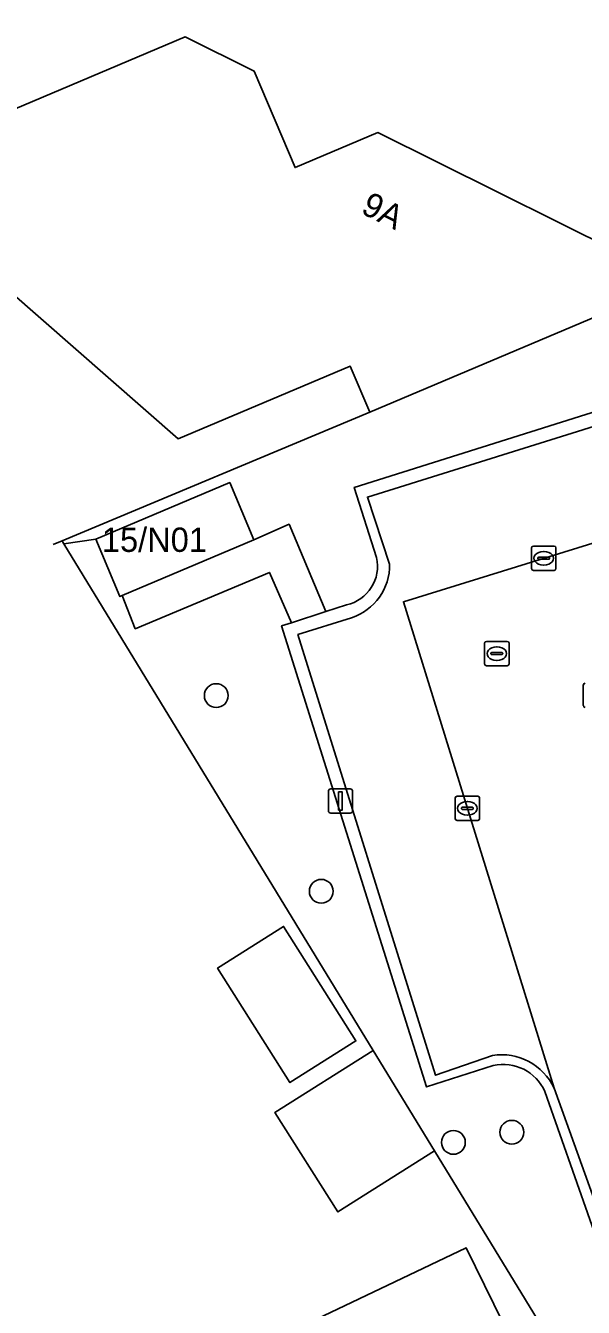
# Model space of a CAD drawing. Extents: x 161347 to 161881, y 382161 to 382804.
# Drawn here: x 161654.9 to 161677.8, y 382418.9 to 382471.6 of the extents above; entities that cross this region are included whole.
import ezdxf

# ---------------------------------------------------------------- set-up
doc = ezdxf.new("R2010")
doc.units = 0
for name, color, linetype in [('IMGEO_Boom', 7, 'Continuous'), ('IMGEO_Erf', 7, 'Continuous'), ('IMGEO_Groenvoorziening', 7, 'Continuous'), ('IMGEO_Kolk', 7, 'Continuous'), ('IMGEO_Lichtmast', 7, 'Continuous'), ('IMGEO_Muur', 7, 'Continuous'), ('IMGEO_Pand', 7, 'Continuous'), ('IMGEO_Pand_nummerreeks', 7, 'Continuous'), ('IMGEO_Parkeervlak_open', 7, 'Continuous'), ('IMGEO_Rijbaan_lokaal_open', 7, 'Continuous'), ('IMGEO_Rioolput', 7, 'Continuous'), ('IMGEO_Voetpad_open', 7, 'Continuous')]:
    doc.layers.add(name, color=color, linetype=linetype)

msp = doc.modelspace()

# ---------------------------------------------------------------- linework, layer by layer
at = {"layer": 'IMGEO_Boom'}
for centre in [(161662.746, 382444.097), (161667.06, 382436.052), (161674.886, 382426.146), (161672.486, 382425.731)]:
    msp.add_circle(centre, 0.489, dxfattribs=at)
at = {"layer": 'IMGEO_Erf'}
for points in [[(161684.318, 382404.716), (161671.714, 382425.377), (161667.742, 382422.869), (161665.156, 382426.965), (161669.192, 382429.513), (161656.486, 382450.341), (161656.418, 382450.464), (161669.049, 382455.744), (161668.243, 382457.647), (161661.181, 382454.657), (161648.556, 382465.714), (161661.465, 382471.179), (161664.308, 382469.766), (161665.986, 382465.802), (161669.386, 382467.241), (161681.721, 382461.108), (161687.799, 382463.698), (161688.147, 382463.846), (161699.146, 382468.258), (161702.243, 382469.535), (161704.376, 382469.995), (161704.159, 382471.171), (161702.916, 382471.819)], [(161654.719, 382411.506), (161655.721, 382412.125), (161655.721, 382413.148), (161673.007, 382421.401), (161674.898, 382417.547), (161654.294, 382407.267)]]:
    msp.add_lwpolyline(points, dxfattribs=at)
msp.add_lwpolyline([(161665.771, 382428.186), (161662.797, 382432.898), (161665.51, 382434.611), (161668.484, 382429.899)], close=True, dxfattribs=at)
at = {"layer": 'IMGEO_Groenvoorziening'}
for points in [[(161689.44, 382459.283), (161688.556, 382461.663), (161687.822, 382463.643), (161687.799, 382463.698), (161681.721, 382461.108), (161669.049, 382455.744), (161656.418, 382450.464), (161656.486, 382450.341), (161657.793, 382450.53), (161663.297, 382452.856), (161664.293, 382450.5), (161665.734, 382451.143), (161667.244, 382447.55), (161668.095, 382447.826)], [(161669.333, 382449.775), (161668.411, 382452.654), (161689.44, 382459.283)], [(161674.125, 382428.894), (161671.388, 382428.011), (161665.429, 382446.963), (161665.834, 382447.094), (161664.926, 382449.163), (161659.419, 382446.843), (161658.88, 382448.209), (161658.79, 382448.171), (161657.793, 382450.53), (161656.486, 382450.341), (161669.192, 382429.513), (161671.714, 382425.377), (161684.318, 382404.716), (161686.096, 382401.801), (161715.999, 382413.294), (161704.689, 382409.909), (161704.774, 382409.388), (161686.724, 382403.784), (161685.375, 382408.079), (161683.56, 382407.517), (161681.175, 382413.785), (161676.244, 382427.823)]]:
    msp.add_lwpolyline(points, dxfattribs=at)
for centre, radius, start, end in [((161667.73, 382449.425), 1.641, 282.8525, 12.3003), ((161674.526, 382427.056), 1.881, 24.0528, 102.3207)]:
    msp.add_arc(centre, radius, start, end, dxfattribs=at)
at = {"layer": 'IMGEO_Kolk'}
for p, q in [((161675.695, 382449.317), (161675.695, 382450.169)), ((161675.77, 382450.243), (161676.622, 382450.243)), ((161675.954, 382449.737), (161675.954, 382449.749)), ((161675.997, 382449.786), (161676.395, 382449.786)), ((161676.183, 382450.023), (161676.208, 382450.023)), ((161676.438, 382449.749), (161676.438, 382449.737)), ((161676.696, 382450.169), (161676.696, 382449.317)), ((161676.622, 382449.243), (161675.77, 382449.243)), ((161676.392, 382449.7), (161675.994, 382449.7)), ((161676.206, 382449.463), (161676.181, 382449.463)), ((161677.823, 382443.684), (161677.823, 382444.536)), ((161672.561, 382439.037), (161672.561, 382439.889)), ((161672.636, 382439.963), (161673.488, 382439.963)), ((161673.049, 382439.743), (161673.074, 382439.743)), ((161673.562, 382439.889), (161673.562, 382439.037)), ((161672.82, 382439.457), (161672.82, 382439.469)), ((161673.258, 382439.42), (161672.86, 382439.42)), ((161672.863, 382439.506), (161673.261, 382439.506)), ((161673.304, 382439.469), (161673.304, 382439.457)), ((161673.488, 382438.963), (161672.636, 382438.963)), ((161673.072, 382439.183), (161673.047, 382439.183))]:
    msp.add_line(p, q, dxfattribs=at)
for points in [[(161675.695, 382449.317), (161675.695, 382450.169)], [(161675.77, 382450.243), (161676.622, 382450.243)], [(161676.696, 382450.169), (161676.696, 382449.317)], [(161676.622, 382449.243), (161675.77, 382449.243)], [(161677.823, 382443.684), (161677.823, 382444.536)], [(161672.561, 382439.037), (161672.561, 382439.889)], [(161672.636, 382439.963), (161673.488, 382439.963)], [(161673.562, 382439.889), (161673.562, 382439.037)], [(161673.488, 382438.963), (161672.636, 382438.963)]]:
    msp.add_lwpolyline(points, dxfattribs=at)
for centre, radius, start, end in [((161675.772, 382450.167), 0.0765, 91.552, 178.448), ((161675.772, 382450.167), 0.0765, 91.552, 178.448), ((161675.994, 382449.746), 0.0403, 85.8775, 175.7526), ((161676.399, 382449.748), 0.0386, 1.7309, 96.639), ((161676.62, 382450.167), 0.0765, 1.552, 88.448), ((161676.62, 382450.167), 0.0765, 1.552, 88.448), ((161675.772, 382449.319), 0.0765, 181.552, 268.448), ((161675.772, 382449.319), 0.0765, 181.552, 268.448), ((161675.991, 382449.736), 0.0366, 178.938, 274.7102), ((161676.395, 382449.743), 0.043, 264.8664, 352.4533), ((161676.62, 382449.319), 0.0765, 271.552, 358.448), ((161676.62, 382449.319), 0.0765, 271.552, 358.448), ((161677.9, 382444.534), 0.0765, 91.552, 178.448), ((161677.9, 382444.534), 0.0765, 91.552, 178.448), ((161677.9, 382443.686), 0.0765, 181.552, 268.448), ((161677.9, 382443.686), 0.0765, 181.552, 268.448), ((161672.638, 382439.887), 0.0765, 91.552, 178.448), ((161672.638, 382439.887), 0.0765, 91.552, 178.448), ((161673.486, 382439.887), 0.0765, 1.552, 88.448), ((161673.486, 382439.887), 0.0765, 1.552, 88.448), ((161672.86, 382439.466), 0.0403, 85.8775, 175.7526), ((161672.857, 382439.456), 0.0366, 178.938, 274.7102), ((161673.261, 382439.463), 0.043, 264.8664, 352.4533), ((161673.265, 382439.468), 0.0386, 1.7309, 96.639), ((161672.638, 382439.039), 0.0765, 181.552, 268.448), ((161672.638, 382439.039), 0.0765, 181.552, 268.448), ((161673.486, 382439.039), 0.0765, 271.552, 358.448), ((161673.486, 382439.039), 0.0765, 271.552, 358.448)]:
    msp.add_arc(centre, radius, start, end, dxfattribs=at)
for centre, major_axis, ratio, start_param, end_param in [((161676.182, 382449.743), (-0.387, 0.002), 0.722429, 4.712389, 7.853982), ((161676.207, 382449.743), (-0.39, 0.002), 0.717154, 1.570796, 4.712389), ((161673.048, 382439.463), (-0.387, 0.002), 0.722429, 4.712389, 7.853982), ((161673.073, 382439.463), (-0.39, 0.002), 0.717154, 1.570796, 4.712389)]:
    msp.add_ellipse(centre, major_axis=major_axis, ratio=ratio, start_param=start_param, end_param=end_param, dxfattribs=at)
at = {"layer": 'IMGEO_Lichtmast'}
for p, q in [((161667.453, 382440.264), (161668.243, 382440.264)), ((161668.243, 382440.264), (161667.453, 382440.264)), ((161667.353, 382439.364), (161667.353, 382440.164)), ((161667.353, 382440.164), (161667.353, 382439.364)), ((161668.343, 382440.164), (161668.343, 382439.364)), ((161668.343, 382439.364), (161668.343, 382440.164)), ((161668.243, 382439.264), (161667.453, 382439.264)), ((161667.453, 382439.264), (161668.243, 382439.264))]:
    msp.add_line(p, q, dxfattribs=at)
msp.add_lwpolyline([(161667.773, 382440.139), (161667.923, 382440.139), (161667.923, 382439.389), (161667.773, 382439.389), (161667.773, 382440.139)], dxfattribs=at)
for centre, start, end in [((161667.453, 382440.164), 90, 180), ((161667.453, 382440.164), 90, 180), ((161668.243, 382440.164), 0, 90), ((161668.243, 382440.164), 360, 90), ((161667.453, 382439.364), 180, 270), ((161667.453, 382439.364), 180, 270), ((161668.243, 382439.364), 270, 0), ((161668.243, 382439.364), 270, 0)]:
    msp.add_arc(centre, 0.1, start, end, dxfattribs=at)
at = {"layer": 'IMGEO_Muur'}
for points in [[(161669.049, 382455.744), (161656.418, 382450.464)], [(161656.418, 382450.464), (161656.053, 382450.312)]]:
    msp.add_lwpolyline(points, dxfattribs=at)
at = {"layer": 'IMGEO_Pand'}
for points in [[(161661.181, 382454.657), (161668.243, 382457.647), (161669.049, 382455.744), (161681.721, 382461.108), (161669.386, 382467.241), (161665.986, 382465.802), (161664.308, 382469.766), (161661.465, 382471.179), (161648.556, 382465.714)], [(161657.793, 382450.53), (161658.79, 382448.171), (161658.88, 382448.209), (161664.293, 382450.5), (161663.297, 382452.856)], [(161662.797, 382432.898), (161665.771, 382428.186), (161668.484, 382429.899), (161665.51, 382434.611)], [(161671.714, 382425.377), (161669.192, 382429.513), (161665.156, 382426.965), (161667.742, 382422.869)], [(161647.113, 382415.927), (161636.252, 382409.22), (161636.452, 382408.896), (161636.199, 382407.826), (161637.308, 382406.031), (161638.327, 382405.79), (161639.922, 382403.207), (161648.641, 382408.593), (161649.272, 382407.573), (161652.769, 382409.734), (161654.294, 382407.267), (161674.898, 382417.547), (161673.007, 382421.401), (161655.721, 382413.148), (161655.721, 382412.125), (161654.719, 382411.506), (161652.814, 382414.592), (161649.284, 382412.411)]]:
    msp.add_lwpolyline(points, close=True, dxfattribs=at)
at = {"layer": 'IMGEO_Parkeervlak_open'}
for points in [[(161701.369, 382459.788), (161700.65, 382462.177), (161668.956, 382452.261), (161669.864, 382449.504)], [(161676.627, 382427.958), (161670.433, 382447.954), (161701.999, 382457.743), (161703.303, 382453.61), (161705.505, 382446.629), (161712.68, 382423.888), (161716.843, 382425.223), (161711.019, 382443.834), (161706.269, 382459.061), (161703.905, 382458.323)], [(161668.298, 382447.298), (161666.101, 382446.604), (161671.753, 382428.488), (161674.091, 382429.308)]]:
    msp.add_lwpolyline(points, dxfattribs=at)
for centre, radius, start, end in [((161667.597, 382449.455), 2.268, 288.0141, 1.2454), ((161674.449, 382426.924), 2.411, 25.4023, 98.5419)]:
    msp.add_arc(centre, radius, start, end, dxfattribs=at)
at = {"layer": 'IMGEO_Rijbaan_lokaal_open'}
msp.add_lwpolyline([(161798.958, 382404.254), (161788.392, 382438.159), (161786.019, 382445.845), (161785.924, 382446.154), (161772.8, 382442.061), (161753.23, 382436.06), (161751.573, 382435.549), (161738.206, 382431.323), (161730.895, 382429.009), (161728.225, 382428.143), (161721.908, 382426.143), (161712.889, 382423.225), (161712.68, 382423.888), (161705.505, 382446.629), (161703.303, 382453.61), (161701.999, 382457.743), (161670.433, 382447.954), (161676.627, 382427.958), (161683.749, 382408.125), (161685.748, 382408.739), (161716.639, 382418.484), (161717.566, 382418.762)], dxfattribs=at)
at = {"layer": 'IMGEO_Rioolput'}
for p, q in [((161673.769, 382445.398), (161673.769, 382446.25)), ((161673.844, 382446.324), (161674.696, 382446.324)), ((161674.257, 382446.104), (161674.282, 382446.104)), ((161674.77, 382446.25), (161674.77, 382445.398)), ((161674.028, 382445.818), (161674.028, 382445.83)), ((161674.466, 382445.781), (161674.068, 382445.781)), ((161674.071, 382445.867), (161674.469, 382445.867)), ((161674.28, 382445.544), (161674.255, 382445.544)), ((161674.512, 382445.83), (161674.512, 382445.818)), ((161674.696, 382445.324), (161673.844, 382445.324))]:
    msp.add_line(p, q, dxfattribs=at)
for points in [[(161673.769, 382445.398), (161673.769, 382446.25)], [(161673.844, 382446.324), (161674.696, 382446.324)], [(161674.77, 382446.25), (161674.77, 382445.398)], [(161674.696, 382445.324), (161673.844, 382445.324)]]:
    msp.add_lwpolyline(points, dxfattribs=at)
for centre, radius, start, end in [((161673.846, 382446.248), 0.0765, 91.552, 178.448), ((161673.846, 382446.248), 0.0765, 91.552, 178.448), ((161674.694, 382446.248), 0.0765, 1.552, 88.448), ((161674.694, 382446.248), 0.0765, 1.552, 88.448), ((161674.068, 382445.827), 0.0403, 85.8775, 175.7526), ((161674.065, 382445.817), 0.0366, 178.938, 274.7102), ((161674.469, 382445.824), 0.043, 264.8664, 352.4533), ((161674.473, 382445.829), 0.0386, 1.7309, 96.639), ((161673.846, 382445.4), 0.0765, 181.552, 268.448), ((161673.846, 382445.4), 0.0765, 181.552, 268.448), ((161674.694, 382445.4), 0.0765, 271.552, 358.448), ((161674.694, 382445.4), 0.0765, 271.552, 358.448)]:
    msp.add_arc(centre, radius, start, end, dxfattribs=at)
for centre, major_axis, ratio, start_param, end_param in [((161674.256, 382445.824), (-0.387, 0.002), 0.722429, 4.712389, 7.853982), ((161674.281, 382445.824), (-0.39, 0.002), 0.717154, 1.570796, 4.712389)]:
    msp.add_ellipse(centre, major_axis=major_axis, ratio=ratio, start_param=start_param, end_param=end_param, dxfattribs=at)
at = {"layer": 'IMGEO_Voetpad_open'}
for points in [[(161701.735, 382460.028), (161700.843, 382462.878), (161700.808, 382462.99), (161698.705, 382462.204), (161689.617, 382458.805), (161689.44, 382459.283), (161668.411, 382452.654), (161669.333, 382449.775)], [(161669.864, 382449.504), (161668.956, 382452.261), (161700.65, 382462.177), (161701.369, 382459.788)], [(161668.095, 382447.826), (161667.244, 382447.55), (161665.834, 382447.094), (161665.429, 382446.963), (161671.388, 382428.011), (161674.125, 382428.894)], [(161674.091, 382429.308), (161671.753, 382428.488), (161666.101, 382446.604), (161668.298, 382447.298)], [(161676.244, 382427.823), (161681.175, 382413.785), (161683.56, 382407.517), (161685.375, 382408.079), (161686.724, 382403.784), (161704.774, 382409.388), (161704.689, 382409.909), (161687.042, 382404.398), (161685.748, 382408.739), (161683.749, 382408.125), (161676.627, 382427.958)]]:
    msp.add_lwpolyline(points, dxfattribs=at)
msp.add_lwpolyline([(161667.244, 382447.55), (161665.734, 382451.143), (161664.293, 382450.5), (161658.88, 382448.209), (161659.419, 382446.843), (161664.926, 382449.163), (161665.834, 382447.094)], close=True, dxfattribs=at)
for centre, radius, start, end in [((161667.73, 382449.425), 1.641, 282.8525, 12.3003), ((161667.597, 382449.455), 2.268, 288.0141, 1.2454), ((161674.449, 382426.924), 2.411, 25.4023, 98.5419), ((161674.526, 382427.056), 1.881, 24.0528, 102.3207)]:
    msp.add_arc(centre, radius, start, end, dxfattribs=at)

# ---------------------------------------------------------------- texts
at = {"layer": 'IMGEO_Pand_nummerreeks'}
msp.add_text('9A', height=1, rotation=333.5639, dxfattribs=at).set_placement((161668.64, 382463.949))
msp.add_text('15/N01', height=1, dxfattribs=at).set_placement((161658.05, 382450.005))

doc.saveas('drawing.dxf')
